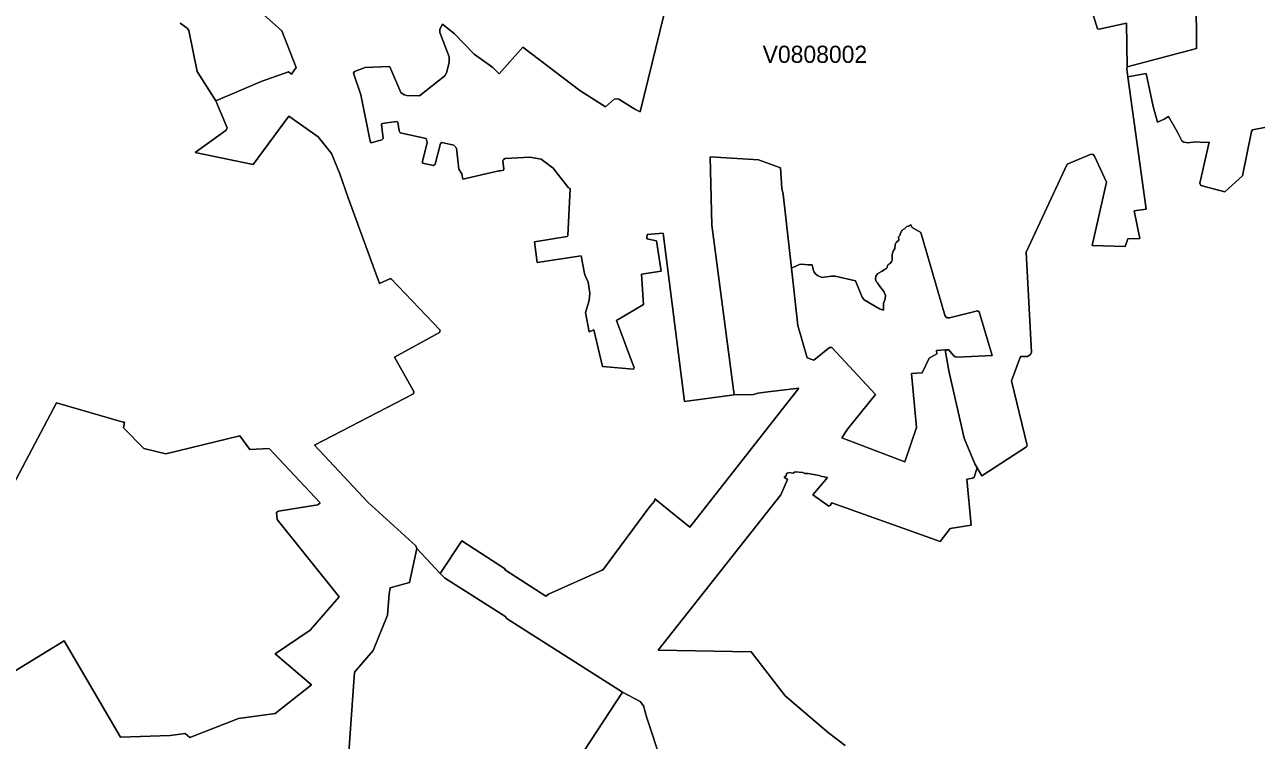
# Model space of a CAD drawing. Extents: x 369010 to 735936, y 6377141 to 6616555.
# Drawn here: x 548142 to 555324, y 6479757 to 6483930 of the extents above; entities that cross this region are included whole.
import ezdxf
from ezdxf.enums import TextEntityAlignment as Align

# ---------------------------------------------------------------- set-up
doc = ezdxf.new("R2010")
doc.units = 0
doc.header["$LTSCALE"] = 40
doc.layers.add('3', color=7, linetype='Continuous', lineweight=13)
doc.layers.add('4', color=7, linetype='Continuous')

msp = doc.modelspace()

# ---------------------------------------------------------------- linework, layer by layer
at = {"layer": '3'}
for points in [[(554190.48, 6484376.16), (554259.16, 6484070.64), (554297.72, 6484079.24), (554345.72, 6484079.58), (554397.69, 6483905.8), (554406.96, 6483903.81), (554566.5, 6483939.72), (554571.14, 6483684.35), (554974.47, 6483791.27), (554970.5, 6484399.16), (554925.31, 6484511.04), (554578.25, 6484377.98), (554569.32, 6484382.12), (554505.76, 6484528.09), (554496.49, 6484530.24), (554221.59, 6484423.99), (554207.86, 6484417.2)], [(552613.22, 6482511.26), (552651.29, 6482176.11), (552705.08, 6481987.11), (552744.63, 6481973.7), (552835.5, 6482047.85), (552849.73, 6482048.18), (553103.94, 6481774.1), (552939.76, 6481571.86), (552906.33, 6481521.38), (553273.92, 6481382.03), (553342.27, 6481582.12), (553312.81, 6481895.25), (553375.87, 6481900.55), (553417.08, 6481985.62), (553461.27, 6482011.6), (553458.95, 6482031.13), (553508.93, 6482033.95), (553530.78, 6482034.77), (553556.27, 6482002.67), (553567.85, 6481993.89), (553580.93, 6481991.41), (553784.5, 6482000.85), (553708.53, 6482256.05), (553698.1, 6482261.51), (553535.58, 6482220.47), (553521.01, 6482221.13), (553512.74, 6482227.09), (553507.11, 6482237.02), (553367.92, 6482718.64), (553317.94, 6482748.1), (553310, 6482763.82), (553302.55, 6482757.53), (553286.33, 6482753.72), (553271.93, 6482738.83), (553259.35, 6482732.7), (553251.08, 6482718.97), (553245.78, 6482701.26), (553237.84, 6482693.64), (553238.66, 6482672.96), (553224.1, 6482660.71), (553217.81, 6482649.29), (553215.99, 6482624.46), (553206.89, 6482610.4), (553199.94, 6482590.87), (553201.43, 6482559.42), (553199.6, 6482550.65), (553189.18, 6482538.24), (553177.43, 6482531.78), (553166.67, 6482508.78), (553156.24, 6482503.32), (553143.17, 6482492.39), (553116.19, 6482479.32), (553105.6, 6482462.93), (553103.12, 6482446.38), (553107.09, 6482433.47), (553115.03, 6482424.2), (553123.97, 6482409.31), (553152.77, 6482374.55), (553162.7, 6482351.38), (553160.05, 6482331.19), (553150.28, 6482303.55), (553150.78, 6482265.49), (553126.29, 6482272.77), (553036.91, 6482325.23), (553024.83, 6482340.62), (552987.59, 6482437.44), (552867.44, 6482463.76), (552846.92, 6482463.59), (552789.98, 6482455.65), (552764.33, 6482467.57), (552753.74, 6482476.5), (552746.12, 6482487.43), (552740, 6482502.82), (552733.88, 6482530.46), (552710.54, 6482529.13), (552671.81, 6482534.26), (552659.9, 6482532.11), (552642.02, 6482524.67)]]:
    msp.add_lwpolyline(points, close=True, dxfattribs=at)
for points in [[(554970.5, 6484399.16), (554974.47, 6483791.27), (554571.14, 6483684.35), (554568.82, 6483673.26), (554574.61, 6483625.1), (554681.69, 6483646.29), (554721.74, 6483452.65), (554747.56, 6483361.62), (554786.13, 6483378.67), (554812.61, 6483394.22), (554863.91, 6483303.86), (554889.07, 6483252.88), (554900.49, 6483244.94), (554926.64, 6483241.79), (554969.84, 6483246.92), (555022.63, 6483243.28), (555048.62, 6483245.6), (554994.99, 6483006.94), (555000.78, 6482991.55), (555140.3, 6482955.8), (555244.41, 6483047.99), (555296.04, 6483308), (555302.17, 6483316.11), (555530.73, 6483360.96)], [(549049.59, 6483939.56), (549089.64, 6483908.94), (549099.91, 6483897.02), (549147.4, 6483656.22), (549256.14, 6483485.58), (549520.78, 6483599.61), (549680.33, 6483655.89), (549698.2, 6483641.16), (549725.34, 6483679.88), (549642.26, 6483895.04), (549290.23, 6484208.67)], [(549290.23, 6484208.67), (549642.26, 6483895.04), (549725.34, 6483679.88), (549698.2, 6483641.16), (549680.33, 6483655.89), (549520.78, 6483599.61), (549256.14, 6483485.58), (549322.34, 6483329.01), (549318.04, 6483315.61), (549137.31, 6483184.03), (549474.44, 6483114.69), (549683.31, 6483396.37), (549852.78, 6483276.55), (549931.73, 6483179.56), (549980.39, 6483060.07), (550028.55, 6482920.72), (550212.26, 6482420.73), (550271.84, 6482448.7), (550280.28, 6482448.04), (550564.28, 6482148.97), (550562.13, 6482135.73), (550299.31, 6481990.75), (550411.52, 6481791.15), (550408.71, 6481778.41), (549832.59, 6481478.51), (550145.06, 6481144.2), (550423.28, 6480891.97), (550429.56, 6480874.92), (550565.11, 6480730.77), (550691.23, 6480920.6), (550939.65, 6480758.9), (550946.93, 6480749.8), (551181.28, 6480598.53), (551196.68, 6480609.95), (551509.48, 6480748.97), (551517.09, 6480756.09), (551786.7, 6481120.69), (551814.5, 6481151.31), (551817.48, 6481165.22), (552021.71, 6481000.21), (552655.76, 6481810.35), (552525.84, 6481794.3), (552475.52, 6481789.99), (552417.43, 6481781.55), (552391.45, 6481774.1), (552278.57, 6481772.62), (551989.6, 6481733.23), (551866.3, 6482714.99), (551771.97, 6482706.06), (551770.15, 6482682.39), (551826.25, 6482670.47), (551852.9, 6482493.22), (551739.86, 6482476.01), (551750.95, 6482298.75), (551592.56, 6482205.41), (551695.34, 6481928.52), (551691.7, 6481920.91), (551511.79, 6481937.79), (551460.82, 6482150.3), (551433.51, 6482139.37), (551412.33, 6482251.75), (551434.67, 6482322.58), (551437.65, 6482363.96), (551428.38, 6482428.18), (551408.02, 6482471.04), (551405.38, 6482489.74), (551387.5, 6482581.6), (551130.97, 6482544.03), (551115.25, 6482664.02), (551306.07, 6482695.3), (551309.55, 6482699.6), (551323.12, 6482974.51), (551313.52, 6482978.64), (551223.82, 6483093.34), (551153.15, 6483145.97), (551087.11, 6483158.21), (550943.29, 6483149.61), (550934.35, 6483143.98), (550930.38, 6483136.2), (550937, 6483087.88), (550933.85, 6483081.26), (550917.14, 6483078.28), (550907.04, 6483078.28), (550698.18, 6483028.79), (550691.06, 6483059.74), (550673.19, 6483088.04), (550660.61, 6483210.68), (550645.38, 6483226.9), (550574.71, 6483242.29), (550567.26, 6483238.15), (550536.31, 6483117.5), (550526.22, 6483108.07), (550462.83, 6483121.97), (550462.5, 6483133.22), (550490.14, 6483243.78)], [(551892.62, 6484083.38), (551731.09, 6483421.86), (551700.8, 6483438.25), (551606.3, 6483495.84), (551593.22, 6483498.49), (551579.82, 6483495.35), (551529.34, 6483451.98), (551380.38, 6483545.49), (551047.89, 6483798.05), (550908.53, 6483642.64), (550901.25, 6483651.09), (550872.29, 6483679.55), (550763.88, 6483758.5), (550648.69, 6483876.17), (550578.68, 6483932.61), (550563.95, 6483903.31), (550563.13, 6483885.11), (550617.74, 6483742.28), (550617.58, 6483710.5), (550602.35, 6483649.93), (550592.59, 6483631.89), (550445.45, 6483514.54), (550370.48, 6483516.7), (550355.25, 6483520.5), (550336.22, 6483533.91), (550272, 6483683.69), (550267.04, 6483686.5), (550127.35, 6483680.88), (550065.62, 6483657.21), (550059.17, 6483648.11), (550102.53, 6483521), (550156.15, 6483251.23)], [(550578.68, 6483932.61), (550648.69, 6483876.17), (550763.88, 6483758.5), (550872.29, 6483679.55), (550901.25, 6483651.09), (550908.53, 6483642.64), (551047.89, 6483798.05), (551380.38, 6483545.49), (551529.34, 6483451.98), (551579.82, 6483495.35), (551593.22, 6483498.49), (551606.3, 6483495.84), (551700.8, 6483438.25), (551731.09, 6483421.86), (551892.62, 6484083.38)], [(553189.18, 6482538.24), (553199.6, 6482550.65), (553201.43, 6482559.42), (553199.94, 6482590.87), (553206.89, 6482610.4), (553215.99, 6482624.46), (553217.81, 6482649.29), (553224.1, 6482660.71), (553238.66, 6482672.96), (553237.84, 6482693.64), (553245.78, 6482701.26), (553251.08, 6482718.97), (553259.35, 6482732.7), (553271.93, 6482738.83), (553286.33, 6482753.72), (553302.55, 6482757.53), (553310, 6482763.82), (553317.94, 6482748.1), (553367.92, 6482718.64), (553507.11, 6482237.02), (553512.74, 6482227.09), (553521.01, 6482221.13), (553535.58, 6482220.47), (553698.1, 6482261.51), (553708.53, 6482256.05), (553784.5, 6482000.85), (553580.93, 6481991.41), (553567.85, 6481993.89), (553556.27, 6482002.67), (553530.78, 6482034.77), (553508.93, 6482033.95), (553531.94, 6481912.47), (553620.98, 6481520.06), (553683.37, 6481368.79), (553695.95, 6481346.44), (553724.25, 6481299.11), (553983.6, 6481468.25), (553987.9, 6481476.53), (553896.21, 6481852.55), (553948.01, 6481995.05), (553989.89, 6481996.05), (554007.1, 6482006.47), (554012.56, 6482020.21), (553981.11, 6482604.27), (554221.1, 6483116.84), (554361.77, 6483175.26), (554373.19, 6483172.45), (554380.81, 6483163.84), (554449.82, 6483011.25), (554367.24, 6482642.67), (554560.05, 6482637.21), (554573.95, 6482681.89), (554645.45, 6482683.71), (554611.02, 6482844.09), (554682.02, 6482854.68), (554574.61, 6483625.1), (554568.82, 6483673.26), (554571.14, 6483684.35), (554566.5, 6483939.72), (554406.96, 6483903.81), (554397.69, 6483905.8), (554345.72, 6484079.58)], [(550267.7, 6480611.77), (550274.32, 6480645.53), (550387.03, 6480676.81), (550429.56, 6480874.92), (550423.28, 6480891.97), (550145.06, 6481144.2), (549832.59, 6481478.51), (550408.71, 6481778.41), (550411.52, 6481791.15), (550299.31, 6481990.75), (550562.13, 6482135.73), (550564.28, 6482148.97), (550280.28, 6482448.04), (550271.84, 6482448.7), (550212.26, 6482420.73), (550028.55, 6482920.72), (549980.39, 6483060.07), (549931.73, 6483179.56), (549852.78, 6483276.55), (549683.31, 6483396.37), (549474.44, 6483114.69), (549137.31, 6483184.03), (549318.04, 6483315.61), (549322.34, 6483329.01), (549256.14, 6483485.58), (549147.4, 6483656.22), (549099.91, 6483897.02), (549089.64, 6483908.94), (549049.59, 6483939.56)], [(550490.14, 6483243.78), (550483.85, 6483267.12), (550332.25, 6483299.06), (550326.79, 6483311.97), (550318.84, 6483360.79), (550311.23, 6483365.43), (550227.32, 6483353.18), (550223.35, 6483347.55), (550232.45, 6483266.79), (550224.01, 6483259.01), (550162.77, 6483240.97), (550156.15, 6483251.23), (550102.53, 6483521), (550059.17, 6483648.11), (550065.62, 6483657.21), (550127.35, 6483680.88), (550267.04, 6483686.5), (550272, 6483683.69), (550336.22, 6483533.91), (550355.25, 6483520.5), (550370.48, 6483516.7), (550445.45, 6483514.54), (550592.59, 6483631.89), (550602.35, 6483649.93), (550617.58, 6483710.5), (550617.74, 6483742.28), (550563.13, 6483885.11), (550563.95, 6483903.31), (550578.68, 6483932.61)], [(555530.73, 6483360.96), (555302.17, 6483316.11), (555296.04, 6483308), (555244.41, 6483047.99), (555140.3, 6482955.8), (555000.78, 6482991.55), (554994.99, 6483006.94), (555048.62, 6483245.6), (555022.63, 6483243.28), (554969.84, 6483246.92), (554926.64, 6483241.79), (554900.49, 6483244.94), (554889.07, 6483252.88), (554863.91, 6483303.86), (554812.61, 6483394.22), (554786.13, 6483378.67), (554747.56, 6483361.62), (554721.74, 6483452.65), (554681.69, 6483646.29), (554574.61, 6483625.1), (554682.02, 6482854.68), (554611.02, 6482844.09), (554645.45, 6482683.71), (554573.95, 6482681.89), (554560.05, 6482637.21), (554367.24, 6482642.67), (554449.82, 6483011.25), (554380.81, 6483163.84), (554373.19, 6483172.45), (554361.77, 6483175.26), (554221.1, 6483116.84), (553981.11, 6482604.27), (554012.56, 6482020.21), (554007.1, 6482006.47), (553989.89, 6481996.05), (553948.01, 6481995.05), (553896.21, 6481852.55), (553987.9, 6481476.53), (553983.6, 6481468.25), (553724.25, 6481299.11), (553695.95, 6481346.44), (553678.57, 6481292.32), (553670.3, 6481286.36), (553636.87, 6481279.58), (553660.7, 6481011.63), (553538.72, 6480992.76), (553480.13, 6480916.79), (552848.57, 6481142.04), (552838.31, 6481125.66), (552831.85, 6481123.51), (552739.01, 6481189.38), (552823.25, 6481289.18), (552784.19, 6481296.96), (552775.09, 6481301.92), (552711.2, 6481313.18), (552691.84, 6481313.01), (552679.92, 6481319.63), (552635.9, 6481323.11), (552623.15, 6481315.82), (552597.5, 6481318.64), (552585.42, 6481312.85), (552582.27, 6481300.27), (552571.19, 6481291.16), (552589.56, 6481277.92), (552551.66, 6481188.55), (551837.18, 6480283.08), (552379.2, 6480272.49), (552577.48, 6480016.62), (552829.37, 6479801.13), (552926.19, 6479727.98)], [(550156.15, 6483251.23), (550162.77, 6483240.97), (550224.01, 6483259.01), (550232.45, 6483266.79), (550223.35, 6483347.55), (550227.32, 6483353.18), (550311.23, 6483365.43), (550318.84, 6483360.79), (550326.79, 6483311.97), (550332.25, 6483299.06), (550483.85, 6483267.12), (550490.14, 6483243.78), (550462.5, 6483133.22), (550462.83, 6483121.97), (550526.22, 6483108.07), (550536.31, 6483117.5), (550567.26, 6483238.15), (550574.71, 6483242.29), (550645.38, 6483226.9), (550660.61, 6483210.68), (550673.19, 6483088.04), (550691.06, 6483059.74), (550698.18, 6483028.79), (550907.04, 6483078.28), (550917.14, 6483078.28), (550933.85, 6483081.26), (550937, 6483087.88), (550930.38, 6483136.2), (550934.35, 6483143.98), (550943.29, 6483149.61), (551087.11, 6483158.21), (551153.15, 6483145.97), (551223.82, 6483093.34), (551313.52, 6482978.64), (551323.12, 6482974.51), (551309.55, 6482699.6), (551306.07, 6482695.3), (551115.25, 6482664.02), (551130.97, 6482544.03), (551387.5, 6482581.6), (551405.38, 6482489.74), (551408.02, 6482471.04), (551428.38, 6482428.18), (551437.65, 6482363.96), (551434.67, 6482322.58), (551412.33, 6482251.75), (551433.51, 6482139.37), (551460.82, 6482150.3), (551511.79, 6481937.79), (551691.7, 6481920.91), (551695.34, 6481928.52), (551592.56, 6482205.41), (551750.95, 6482298.75), (551739.86, 6482476.01), (551852.9, 6482493.22), (551826.25, 6482670.47), (551770.15, 6482682.39), (551771.97, 6482706.06), (551866.3, 6482714.99), (551989.6, 6481733.23), (552278.57, 6481772.62), (552149.65, 6482761), (552139.88, 6483160.37), (552420.91, 6483141.5), (552550.33, 6483095.49), (552556.95, 6482974.67), (552564.23, 6482941.07), (552613.22, 6482511.26), (552642.02, 6482524.67), (552659.9, 6482532.11), (552671.81, 6482534.26), (552710.54, 6482529.13), (552733.88, 6482530.46), (552740, 6482502.82), (552746.12, 6482487.43), (552753.74, 6482476.5), (552764.33, 6482467.57), (552789.98, 6482455.65), (552846.92, 6482463.59), (552867.44, 6482463.76), (552987.59, 6482437.44), (553024.83, 6482340.62), (553036.91, 6482325.23), (553126.29, 6482272.77), (553150.78, 6482265.49), (553150.28, 6482303.55), (553160.05, 6482331.19), (553162.7, 6482351.38), (553152.77, 6482374.55), (553123.97, 6482409.31), (553115.03, 6482424.2), (553107.09, 6482433.47), (553103.12, 6482446.38), (553105.6, 6482462.93), (553116.19, 6482479.32), (553143.17, 6482492.39), (553156.24, 6482503.32), (553166.67, 6482508.78), (553177.43, 6482531.78), (553189.18, 6482538.24)], [(553458.95, 6482031.13), (553461.27, 6482011.6), (553417.08, 6481985.62), (553375.87, 6481900.55), (553312.81, 6481895.25), (553342.27, 6481582.12), (553273.92, 6481382.03), (552906.33, 6481521.38), (552939.76, 6481571.86), (553103.94, 6481774.1), (552849.73, 6482048.18), (552835.5, 6482047.85), (552744.63, 6481973.7), (552705.08, 6481987.11), (552651.29, 6482176.11), (552613.22, 6482511.26), (552564.23, 6482941.07), (552556.95, 6482974.67), (552550.33, 6483095.49), (552420.91, 6483141.5), (552139.88, 6483160.37), (552149.65, 6482761), (552278.57, 6481772.62)], [(552926.19, 6479727.98), (552829.37, 6479801.13), (552577.48, 6480016.62), (552379.2, 6480272.49), (551837.18, 6480283.08), (552551.66, 6481188.55), (552589.56, 6481277.92), (552571.19, 6481291.16), (552582.27, 6481300.27), (552585.42, 6481312.85), (552597.5, 6481318.64), (552623.15, 6481315.82), (552635.9, 6481323.11), (552679.92, 6481319.63), (552691.84, 6481313.01), (552711.2, 6481313.18), (552775.09, 6481301.92), (552784.19, 6481296.96), (552823.25, 6481289.18), (552739.01, 6481189.38), (552831.85, 6481123.51), (552838.31, 6481125.66), (552848.57, 6481142.04), (553480.13, 6480916.79), (553538.72, 6480992.76), (553660.7, 6481011.63), (553636.87, 6481279.58), (553670.3, 6481286.36), (553678.57, 6481292.32), (553695.95, 6481346.44), (553683.37, 6481368.79), (553620.98, 6481520.06), (553531.94, 6481912.47), (553508.93, 6482033.95), (553458.95, 6482031.13)], [(552278.57, 6481772.62), (552391.45, 6481774.1), (552417.43, 6481781.55), (552475.52, 6481789.99), (552525.84, 6481794.3), (552655.76, 6481810.35), (552021.71, 6481000.21), (551817.48, 6481165.22), (551814.5, 6481151.31), (551786.7, 6481120.69), (551517.09, 6480756.09), (551509.48, 6480748.97), (551196.68, 6480609.95), (551181.28, 6480598.53), (550946.93, 6480749.8), (550939.65, 6480758.9), (550691.23, 6480920.6), (550565.11, 6480730.77), (550590.93, 6480704.78), (550942.96, 6480480.53), (550954.87, 6480466.13), (551627.48, 6480038.63), (551730.43, 6479984.01), (551751.11, 6479958.19), (551770.48, 6479888.02), (551851.74, 6479642.25)], [(548055.57, 6481210.56), (548327.66, 6481725.94), (548715.94, 6481613.23), (548725.2, 6481611.58), (548719.58, 6481579.47), (548836.59, 6481457.99), (548964.85, 6481427.54), (549396.32, 6481532.63), (549454.75, 6481453.36), (549567.78, 6481458.65), (549865.03, 6481141.71), (549851.46, 6481130.13), (549622.73, 6481094.21), (549611.15, 6481086.44), (549615.28, 6481044.56), (549976.58, 6480594.39), (549806.44, 6480400.42), (549602.87, 6480261.73), (549815.21, 6480080.34), (549602.04, 6479914.67), (549588.64, 6479911.36), (549389.7, 6479885.54), (549105.86, 6479774.65), (549078.56, 6479797.16), (548991.67, 6479786.24), (548700.71, 6479776.47), (548371.85, 6480336.87), (548062.2, 6480147.2)], [(548062.2, 6480147.2), (548371.85, 6480336.87), (548700.71, 6479776.47), (548991.67, 6479786.24), (549078.56, 6479797.16), (549105.86, 6479774.65), (549389.7, 6479885.54), (549588.64, 6479911.36), (549602.04, 6479914.67), (549815.21, 6480080.34), (549602.87, 6480261.73), (549806.44, 6480400.42), (549976.58, 6480594.39), (549615.28, 6481044.56), (549611.15, 6481086.44), (549622.73, 6481094.21), (549851.46, 6481130.13), (549865.03, 6481141.71), (549567.78, 6481458.65), (549454.75, 6481453.36), (549396.32, 6481532.63), (548964.85, 6481427.54), (548836.59, 6481457.99), (548719.58, 6481579.47), (548725.2, 6481611.58), (548715.94, 6481613.23), (548327.66, 6481725.94), (548055.57, 6481210.56)], [(551295.65, 6479530.53), (551627.48, 6480038.63), (550954.87, 6480466.13), (550942.96, 6480480.53), (550590.93, 6480704.78), (550565.11, 6480730.77), (550429.56, 6480874.92), (550387.03, 6480676.81), (550274.32, 6480645.53), (550267.7, 6480611.77), (550258.6, 6480486.48), (550173.53, 6480281.26), (550066.45, 6480154.81), (549995.12, 6479166.09)], [(549995.12, 6479166.09), (550066.45, 6480154.81), (550173.53, 6480281.26), (550258.6, 6480486.48), (550267.7, 6480611.77)], [(551851.74, 6479642.25), (551770.48, 6479888.02), (551751.11, 6479958.19), (551730.43, 6479984.01), (551627.48, 6480038.63), (551295.65, 6479530.53)]]:
    msp.add_lwpolyline(points, dxfattribs=at)

# ---------------------------------------------------------------- texts
at = {"layer": '4'}
msp.add_text('V0808002', height=100, dxfattribs=at).set_placement((552750.13, 6483707.52), align=Align.CENTER)

doc.saveas('drawing.dxf')
